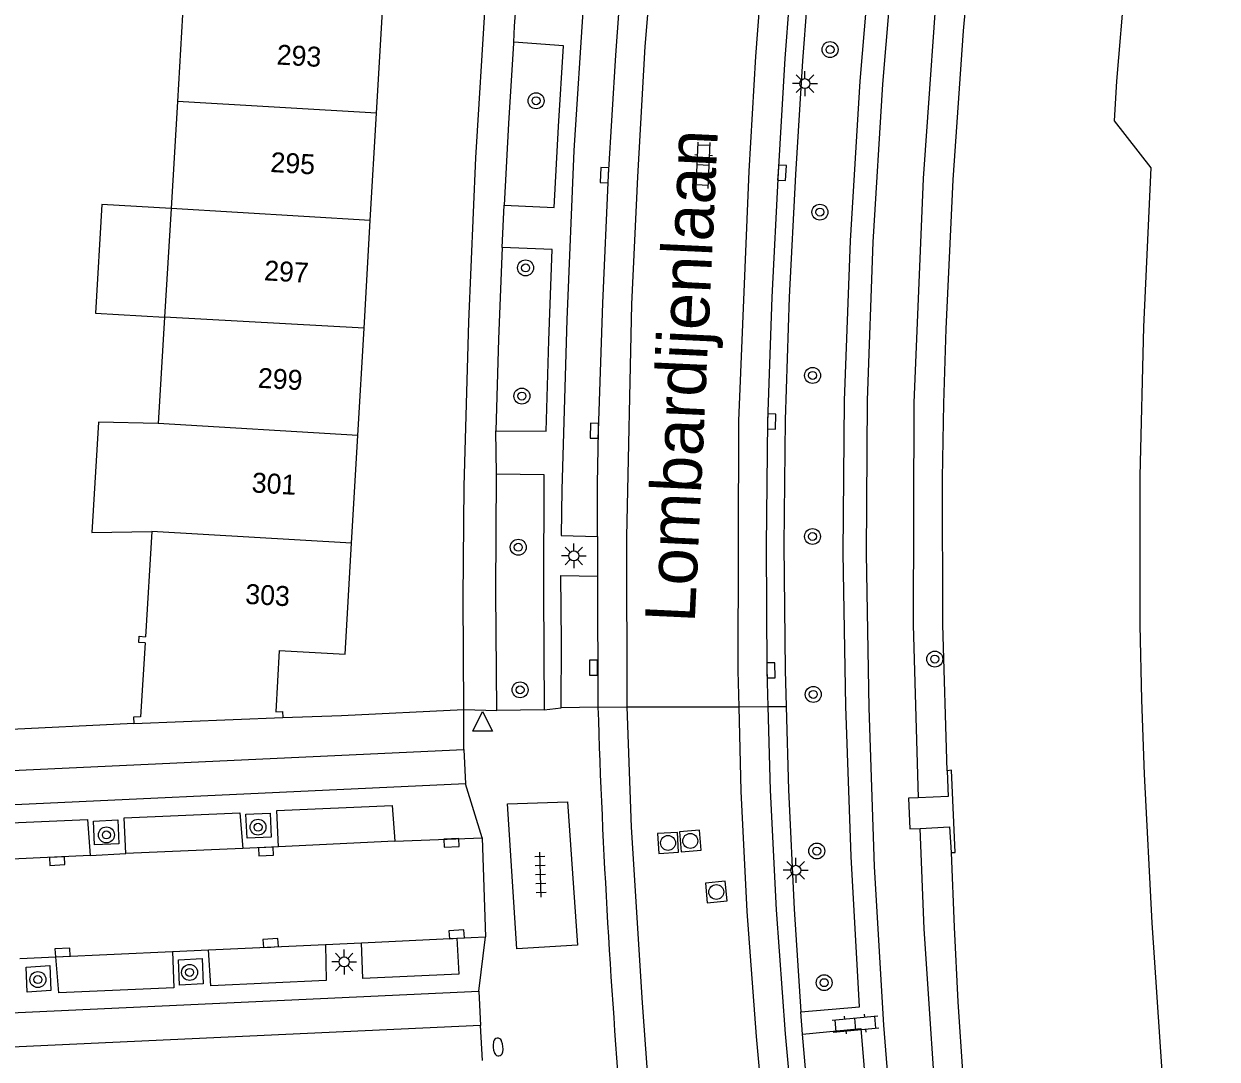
# Model space of a CAD drawing. Extents: x 124000 to 128010, y 398999 to 403000.
# Drawn here: x 127596 to 127655.9, y 399701.7 to 399753.6 of the extents above; entities that cross this region are included whole.
import ezdxf

# ---------------------------------------------------------------- set-up
doc = ezdxf.new("R2010")
doc.units = 0
for name, color, linetype in [('gg-afsc-hekwerk', 7, 'Continuous'), ('gg-afsc-muur', 7, 'Continuous'), ('gg-anno-huisnummerreeks BGT', 7, 'Continuous'), ('gg-anno-openbare ruimte label', 7, 'Continuous'), ('gg-bbg-gedigitaliseerde bebouwing', 7, 'Continuous'), ('gg-bbg-hoofdgebouw', 7, 'Continuous'), ('gg-bbg-luifel en loopbrug', 7, 'Continuous'), ('gg-bbg-tussenscheiding', 7, 'Continuous'), ('gg-knt-verharding', 7, 'Continuous'), ('gg-knt-verharding nz', 7, 'Continuous'), ('gg-kntw-beschoeiing', 7, 'Continuous'), ('gg-kwrk-uitstroombak niveau min 01', 7, 'Continuous'), ('gt-grn-groengrens', 7, 'Continuous'), ('gt-grn-weggrens', 7, 'Continuous'), ('gt-symb-boom', 7, 'Continuous'), ('gt-symb-brandkraan', 7, 'Continuous'), ('gt-symb-klinker verharding', 7, 'Continuous'), ('gt-symb-kolk', 7, 'Continuous'), ('gt-symb-lichtmast', 7, 'Continuous'), ('gt-symb-rioolschacht', 7, 'Continuous'), ('gt-symb-tegel verharding', 7, 'Continuous'), ('gt-symb-waterafsluiter', 7, 'Continuous')]:
    doc.layers.add(name, color=color, linetype=linetype)

# ---------------------------------------------------------------- blocks, each defined once
blk = doc.blocks.new('gt0-KOLK')
at = {"layer": 'gt-symb-kolk'}
blk.add_lwpolyline([(0, 0), (0.375, 0), (0.375, 0.4), (-0.375, 0.4), (-0.375, 0), (0, 0)], dxfattribs=at)
blk = doc.blocks.new('gt0-BOOM')
at = {"layer": 'gt-symb-boom'}
for radius in [0.4, 0.2]:
    blk.add_circle((0, 0), radius, dxfattribs=at)
blk = doc.blocks.new('gt0-KL1')
at = {"layer": 'gt-symb-klinker verharding'}
for p, q in [((-1.15, 0.3), (1.15, 0.3)), ((-1, -0.3), (-1, 0.3)), ((-0.5, 0.3), (-0.5, 0.45)), ((0, -0.3), (0, 0.3)), ((0.5, 0.3), (0.5, 0.45)), ((1, -0.3), (1, 0.3)), ((-1.15, -0.3), (1.15, -0.3)), ((-0.5, -0.45), (-0.5, -0.3)), ((0.5, -0.45), (0.5, -0.3))]:
    blk.add_line(p, q, dxfattribs=at)
blk = doc.blocks.new('gt0-RS')
at = {"layer": 'gt-symb-rioolschacht'}
blk.add_lwpolyline([(-0.5, -0.5), (0.5, -0.5), (0.5, 0.5), (-0.5, 0.5)], close=True, dxfattribs=at)
blk.add_circle((0, 0), 0.375, dxfattribs=at)
blk = doc.blocks.new('gt0-LMAST')
at = {"layer": 'gt-symb-lichtmast'}
for p, q in [((-0.005, 0.246), (-0.005, 0.621)), ((-0.182, 0.173), (-0.447, 0.438)), ((0.172, 0.173), (0.437, 0.438)), ((-0.255, -0.004), (-0.63, -0.004)), ((-0.182, -0.181), (-0.447, -0.446)), ((-0.005, -0.254), (-0.005, -0.629)), ((0.437, -0.446), (0.172, -0.181)), ((0.245, -0.004), (0.62, -0.004))]:
    blk.add_line(p, q, dxfattribs=at)
blk.add_circle((-0.005, -0.004), 0.25, dxfattribs=at)
blk = doc.blocks.new('gt0-BR')
at = {"layer": 'gt-symb-brandkraan'}
for centre, radius, start, end in [((-0.244, 0), 0.206, 107.56694, 252.43307), ((0.599, -2.664), 3, 106.89205, 107.56694), ((0, -0.691), 0.938, 73.10799, 106.89205), ((-0.599, -2.664), 3, 72.43309, 73.10799), ((0.244, 0), 0.206, 287.56695, 72.43309), ((0.599, 2.664), 3, 252.43307, 253.10797), ((0, 0.691), 0.938, 253.10797, 286.89206), ((-0.599, 2.664), 3, 286.89206, 287.56695)]:
    blk.add_arc(centre, radius, start, end, dxfattribs=at)
blk = doc.blocks.new('gt0-TEG1')
at = {"layer": 'gt-symb-tegel verharding'}
for p, q in [((-1.125, 0), (1.125, 0)), ((-0.9, -0.25), (-0.9, 0.25)), ((-0.45, -0.25), (-0.45, 0.25)), ((0, -0.25), (0, 0.25)), ((0.45, -0.25), (0.45, 0.25)), ((0.9, -0.25), (0.9, 0.25))]:
    blk.add_line(p, q, dxfattribs=at)
blk = doc.blocks.new('gt0-WAFSL')
at = {"layer": 'gt-symb-waterafsluiter'}
for p, q in [((-0.5, -0.333), (0, 0.667)), ((0, 0.667), (0.5, -0.333)), ((0.5, -0.333), (-0.5, -0.333))]:
    blk.add_line(p, q, dxfattribs=at)

msp = doc.modelspace()

# ---------------------------------------------------------------- linework, layer by layer
at = {"layer": 'gg-afsc-hekwerk'}
msp.add_line((127601.557, 399718.512), (127586.099, 399717.746), dxfattribs=at)
at = {"layer": 'gg-afsc-muur'}
msp.add_line((127609.029, 399718.797), (127611.974, 399718.898), dxfattribs=at)
at = {"layer": 'gg-bbg-gedigitaliseerde bebouwing'}
for p, q in [((127604.061, 399755.121), (127603.739, 399749.704)), ((127603.739, 399749.704), (127603.419, 399744.323)), ((127603.419, 399744.323), (127603.096, 399738.883)), ((127603.096, 399738.883), (127602.778, 399733.542)), ((127602.455, 399728.136), (127602.143, 399722.855))]:
    msp.add_line(p, q, dxfattribs=at)
msp.add_lwpolyline([(127602.778, 399733.542), (127599.777, 399733.616), (127599.446, 399728.087), (127602.455, 399728.136)], dxfattribs=at)
at = {"layer": 'gg-bbg-hoofdgebouw'}
for p, q in [((127613.732, 399749.117), (127614.046, 399754.506)), ((127613.417, 399743.724), (127613.732, 399749.117)), ((127613.103, 399738.333), (127613.417, 399743.724)), ((127612.788, 399732.943), (127613.103, 399738.333)), ((127612.474, 399727.552), (127612.788, 399732.943)), ((127601.542, 399718.822), (127601.557, 399718.512)), ((127601.557, 399718.512), (127609.029, 399718.797))]:
    msp.add_line(p, q, dxfattribs=at)
for points in [[(127608.844, 399722.171), (127612.149, 399721.982), (127612.474, 399727.552)], [(127602.118, 399722.556), (127601.882, 399718.835), (127601.542, 399718.822)], [(127602.118, 399722.556), (127601.809, 399722.574), (127601.823, 399722.878), (127602.143, 399722.855)], [(127608.844, 399722.171), (127608.677, 399719.094), (127609.017, 399719.107), (127609.029, 399718.797)]]:
    msp.add_lwpolyline(points, dxfattribs=at)
at = {"layer": 'gg-bbg-luifel en loopbrug'}
msp.add_lwpolyline([(127603.419, 399744.323), (127599.947, 399744.529), (127599.624, 399739.089), (127603.096, 399738.883)], dxfattribs=at)
at = {"layer": 'gg-bbg-tussenscheiding'}
for p, q in [((127613.732, 399749.117), (127603.739, 399749.704)), ((127613.417, 399743.724), (127603.419, 399744.323)), ((127613.103, 399738.333), (127603.096, 399738.883)), ((127612.788, 399732.943), (127602.778, 399733.542)), ((127612.474, 399727.552), (127602.455, 399728.136))]:
    msp.add_line(p, q, dxfattribs=at)
at = {"layer": 'gg-knt-verharding'}
for p, q in [((127620.611, 399752.677), (127620.607, 399752.621)), ((127624.817, 399727.875), (127624.817, 399725.9)), ((127624.838, 399719.33), (127622.985, 399719.285)), ((127611.974, 399718.898), (127618.112, 399719.202)), ((127622.135, 399719.194), (127619.758, 399719.149)), ((127589.375, 399715.864), (127618.116, 399717.199)), ((127618.116, 399717.199), (127618.197, 399715.471)), ((127614.653, 399712.598), (127619.035, 399712.778)), ((127619.035, 399712.778), (127619.189, 399707.803)), ((127608.803, 399712.324), (127607.015, 399712.24)), ((127599.366, 399711.884), (127601.147, 399711.978)), ((127611.177, 399707.43), (127612.977, 399707.513)), ((127617.762, 399707.734), (127619.189, 399707.803)), ((127595.84, 399706.723), (127597.646, 399706.807)), ((127603.485, 399707.075), (127605.299, 399707.159)), ((127618.862, 399705.076), (127618.941, 399703.365)), ((127618.941, 399703.365), (127589.678, 399702.01))]:
    msp.add_line(p, q, dxfattribs=at)
for points in [[(127643.175, 399807.939), (127641.387, 399800.057), (127640.221, 399794.557), (127639.017, 399788.436), (127637.914, 399782.296), (127636.837, 399775.641), (127635.882, 399768.967), (127635.201, 399763.27), (127634.644, 399757.559), (127634.21, 399751.848), (127633.872, 399746.13), (127633.562, 399739.892), (127633.351, 399733.65), (127633.272, 399727.41), (127633.317, 399721.17), (127633.366, 399719.351)], [(127643.737, 399806.161), (127642.368, 399800.301), (127641.103, 399794.417), (127639.896, 399788.285), (127638.792, 399782.133), (127637.698, 399775.505), (127636.731, 399768.858), (127636.067, 399763.153), (127635.53, 399757.435), (127635.094, 399751.74), (127634.748, 399746.038), (127634.436, 399739.885), (127634.23, 399733.728), (127634.171, 399727.451), (127634.235, 399721.174), (127634.285, 399719.353)], [(127643.888, 399788.235), (127642.727, 399781.857), (127641.438, 399772.952), (127640.623, 399766.482), (127639.79, 399758.53), (127639.116, 399750.562), (127638.633, 399742.649), (127638.346, 399734.726), (127638.291, 399727.005), (127638.421, 399719.285), (127638.704, 399711.329), (127639.157, 399703.381), (127639.763, 399695.868), (127640.546, 399688.371), (127641.548, 399680.522), (127642.721, 399672.697), (127644.09, 399664.613), (127645.65, 399656.563)], [(127635.019, 399704.048), (127637.96, 399704.297), (127637.537, 399711.832), (127637.272, 399719.375), (127637.149, 399727.042), (127637.21, 399734.71), (127637.51, 399742.717), (127638.002, 399750.714), (127638.665, 399758.653), (127639.487, 399766.577), (127640.314, 399773.077), (127641.235, 399779.564), (127642.579, 399787.646)], [(127618.112, 399719.202), (127618.068, 399724.805), (127618.134, 399730.408), (127618.357, 399738.645), (127618.714, 399746.878), (127619.198, 399754.726), (127619.873, 399762.559), (127620.68, 399769.537), (127621.639, 399776.496)], [(127626.283, 399774.461), (127625.449, 399768.345), (127624.771, 399762.209), (127624.118, 399754.73), (127623.626, 399747.238), (127623.281, 399738.744), (127623.029, 399730.247), (127622.999, 399727.934), (127624.817, 399727.875)], [(127620.133, 399744.495), (127622.648, 399744.386), (127622.856, 399748.439), (127623.114, 399752.489), (127620.611, 399752.677)], [(127620.607, 399752.621), (127620.346, 399748.588), (127620.133, 399744.495)], [(127619.721, 399733.175), (127622.246, 399733.16), (127622.371, 399737.717), (127622.549, 399742.272), (127620.037, 399742.378)], [(127620.037, 399742.378), (127619.845, 399737.778), (127619.721, 399733.175)], [(127619.758, 399719.149), (127619.71, 399725.084), (127619.749, 399731.019)], [(127619.749, 399731.019), (127622.131, 399730.989), (127622.1, 399725.092), (127622.135, 399719.194)], [(127622.985, 399719.285), (127623.01, 399722.606), (127622.968, 399725.926), (127624.817, 399725.9)], [(127633.366, 399719.351), (127633.479, 399715.164), (127633.773, 399709.164), (127634.237, 399702.934), (127634.808, 399696.713), (127635.437, 399690.506), (127636.141, 399684.307), (127637.301, 399675.913), (127638.447, 399668.271)], [(127634.285, 399719.353), (127634.398, 399715.182), (127634.678, 399709.195), (127635.019, 399704.048)], [(127618.197, 399715.471), (127589.455, 399714.136), (127589.375, 399715.864)], [(127620.302, 399714.481), (127623.312, 399714.581), (127623.813, 399707.392), (127620.773, 399707.211), (127620.302, 399714.481)], [(127601.147, 399711.978), (127601.066, 399713.774), (127606.865, 399714.029), (127607.015, 399712.24)], [(127607.232, 399712.754), (127607.176, 399713.953), (127608.394, 399714.009), (127608.449, 399712.81), (127607.232, 399712.754)], [(127608.803, 399712.324), (127608.73, 399714.136), (127614.509, 399714.392), (127614.653, 399712.598)], [(127593.502, 399711.609), (127593.446, 399713.437), (127599.22, 399713.69), (127599.366, 399711.884)], [(127599.583, 399712.417), (127599.526, 399713.615), (127600.751, 399713.674), (127600.808, 399712.475), (127599.583, 399712.417)], [(127611.177, 399707.43), (127611.207, 399705.622), (127605.414, 399705.353), (127605.299, 399707.159)], [(127617.762, 399707.734), (127617.851, 399705.938), (127613.045, 399705.71), (127612.977, 399707.513)], [(127603.485, 399707.075), (127603.555, 399705.253), (127597.791, 399704.995), (127597.646, 399706.807)], [(127596.149, 399706.29), (127597.332, 399706.375), (127597.387, 399705.111), (127596.205, 399705.026), (127596.149, 399706.29)], [(127603.792, 399706.656), (127604.985, 399706.723), (127605.034, 399705.445), (127603.841, 399705.377), (127603.792, 399706.656)], [(127589.678, 399702.01), (127589.598, 399703.721), (127618.862, 399705.076)], [(127635.105, 399702.922), (127638.035, 399703.214), (127638.645, 399695.713), (127639.42, 399688.228), (127640.401, 399680.382), (127641.547, 399672.558), (127641.996, 399669.703)], [(127640.973, 399669.538), (127639.203, 399669.27), (127638.169, 399676.03), (127637.037, 399684.383), (127636.296, 399690.578), (127635.638, 399696.782), (127635.105, 399702.922)]]:
    msp.add_lwpolyline(points, dxfattribs=at)
msp.add_arc((128023.757, 399731.765), 399.113, 181.78538, 184.89851, dxfattribs=at)
at = {"layer": 'gg-knt-verharding nz'}
for p, q in [((127624.817, 399725.9), (127624.838, 399719.33)), ((127607.015, 399712.24), (127601.147, 399711.978)), ((127614.653, 399712.598), (127608.803, 399712.324)), ((127599.366, 399711.884), (127593.502, 399711.609)), ((127605.299, 399707.159), (127611.177, 399707.43)), ((127612.977, 399707.513), (127617.762, 399707.734)), ((127597.646, 399706.807), (127603.485, 399707.075))]:
    msp.add_line(p, q, dxfattribs=at)
for points in [[(127637.266, 399813.484), (127634.943, 399803.414), (127633.547, 399796.738), (127632.179, 399789.704), (127630.831, 399782.387), (127629.483, 399773.986), (127628.504, 399766.596), (127627.72, 399758.828), (127627.192, 399752.451), (127626.815, 399745.921), (127626.527, 399739.54), (127626.267, 399727.859), (127626.288, 399719.358), (127626.289, 399719.334)], [(127631.916, 399719.347), (127631.867, 399721.152), (127631.901, 399733.682), (127632.424, 399746.203), (127632.763, 399751.946), (127633.199, 399757.684), (127633.759, 399763.426), (127634.444, 399769.157), (127635.571, 399776.923), (127637.592, 399788.704), (127639.97, 399800.367), (127642.767, 399812.36)], [(127624.817, 399727.875), (127624.811, 399730.528), (127624.862, 399733.18), (127625.078, 399739.589), (127625.367, 399745.995), (127625.729, 399752.018), (127626.178, 399758.035), (127626.59, 399762.403), (127627.064, 399766.764), (127627.71, 399771.894), (127628.048, 399774.196)], [(127626.289, 399719.334), (127626.501, 399713.303), (127627.061, 399704.501), (127627.547, 399697.803), (127628.152, 399691.261), (127629.053, 399683.676), (127631.061, 399669.523), (127631.99, 399663.777), (127633.82, 399653.83), (127634.305, 399651.024), (127634.633, 399648.083), (127634.796, 399644.961), (127634.792, 399641.839), (127634.711, 399640.371)], [(127641.931, 399640.011), (127641.803, 399642), (127641.464, 399644.68), (127640.955, 399647.644), (127640.024, 399651.502), (127639.201, 399655.426), (127638.094, 399661.226), (127637.014, 399668.05), (127635.866, 399675.706), (127634.702, 399684.126), (127633.995, 399690.351), (127633.365, 399696.574), (127632.792, 399702.814), (127632.326, 399709.075), (127632.03, 399715.109), (127631.916, 399719.347)]]:
    msp.add_lwpolyline(points, dxfattribs=at)
at = {"layer": 'gg-kntw-beschoeiing'}
for points in [[(127642.365, 399716.124), (127642.149, 399723.452), (127642.127, 399730.804), (127642.189, 399734.549), (127642.302, 399738.293), (127642.658, 399745.775), (127643.183, 399753.236), (127643.866, 399760.685), (127644.679, 399768.123), (127645.143, 399771.836), (127645.66, 399775.541), (127646.231, 399779.238), (127646.857, 399782.927), (127648.209, 399790.287), (127649.086, 399794.689), (127650.026, 399799.078), (127651.201, 399803.933), (127653.541, 399805.43), (127654.302, 399805.221)], [(127656.954, 399671.375), (127655.783, 399678.766), (127654.716, 399686.173), (127654.236, 399689.883), (127653.814, 399693.601), (127653.45, 399697.32), (127653.142, 399701.045), (127652.641, 399708.503), (127652.26, 399715.965), (127652.127, 399719.699), (127652.048, 399723.434), (127652.038, 399730.914), (127652.22, 399738.391), (127652.596, 399746.373), (127650.76, 399748.73), (127650.875, 399750.712), (127651.296, 399755.688), (127651.797, 399760.656), (127652.678, 399768.093), (127653.171, 399771.805), (127653.714, 399775.51), (127654.946, 399782.883), (127656.338, 399790.228)], [(127642.558, 399712.04), (127642.705, 399708.292), (127642.903, 399704.546), (127643.153, 399700.803), (127643.456, 399697.064), (127643.813, 399693.344), (127644.227, 399689.63), (127645.182, 399682.217), (127646.296, 399674.807), (127647.548, 399667.42), (127648.87, 399660.061), (127649.584, 399656.392), (127650.379, 399652.739), (127651.256, 399649.102), (127652.214, 399645.485), (127654.235, 399638.281), (127656.345, 399631.11), (127658.554, 399623.97), (127660.733, 399617.316), (127663.768, 399615.67), (127664.443, 399615.917)]]:
    msp.add_lwpolyline(points, dxfattribs=at)
at = {"layer": 'gg-kwrk-uitstroombak niveau min 01'}
for points in [[(127642.365, 399716.124), (127642.404, 399714.847), (127640.904, 399714.777)], [(127642.558, 399712.04), (127642.767, 399712.04), (127642.583, 399716.165), (127642.365, 399716.124)], [(127640.904, 399714.777), (127640.42, 399714.755), (127640.479, 399713.215), (127641.009, 399713.243)], [(127641.009, 399713.243), (127642.471, 399713.322), (127642.558, 399712.04)]]:
    msp.add_lwpolyline(points, dxfattribs=at)
at = {"layer": 'gt-grn-groengrens'}
for points in [[(127655.897, 399806.422), (127654.638, 399806.684), (127653.294, 399807.053), (127649.885, 399804.872), (127648.562, 399799.408), (127647.622, 399795.015), (127646.739, 399790.583), (127645.379, 399783.181), (127643.655, 399772.023), (127642.005, 399757.92), (127641.159, 399745.836), (127640.689, 399734.591), (127640.649, 399723.444), (127640.904, 399714.777)], [(127666.158, 399614.947), (127663.648, 399614.029), (127659.481, 399616.288), (127652.799, 399637.847), (127649.801, 399648.738), (127648.115, 399656.088), (127646.07, 399667.164), (127643.695, 399682.016), (127641.961, 399696.934), (127641.207, 399708.206), (127641.009, 399713.243)]]:
    msp.add_lwpolyline(points, dxfattribs=at)
at = {"layer": 'gt-grn-weggrens'}
for p, q in [((127620.037, 399742.378), (127620.133, 399744.495)), ((127619.749, 399731.019), (127619.721, 399733.175)), ((127624.838, 399719.33), (127626.289, 399719.334)), ((127626.289, 399719.334), (127631.916, 399719.347)), ((127631.916, 399719.347), (127633.366, 399719.351)), ((127633.366, 399719.351), (127634.285, 399719.353)), ((127618.116, 399717.199), (127618.112, 399719.202)), ((127618.112, 399719.202), (127619.758, 399719.149)), ((127622.135, 399719.194), (127622.985, 399719.285)), ((127619.035, 399712.778), (127618.197, 399715.471)), ((127618.862, 399705.076), (127619.189, 399707.803)), ((127635.105, 399702.922), (127635.019, 399704.048)), ((127619.054, 399701.601), (127618.941, 399703.365))]:
    msp.add_line(p, q, dxfattribs=at)
msp.add_lwpolyline([(127620.611, 399752.677), (127620.647, 399753.474), (127620.746, 399754.806)], dxfattribs=at)

# ---------------------------------------------------------------- block references
at = {"layer": 'gt-symb-boom'}
for p in [(127636.483, 399752.299), (127621.734, 399749.732), (127635.973, 399744.147), (127621.206, 399741.352), (127635.608, 399735.957), (127621.021, 399734.923), (127620.841, 399727.343), (127635.604, 399727.882), (127641.739, 399721.734), (127620.932, 399720.193), (127635.643, 399719.964), (127607.783, 399713.305), (127600.177, 399712.916), (127635.819, 399712.11), (127604.352, 399706.022), (127596.738, 399705.662), (127636.188, 399705.508)]:
    msp.add_blockref('gt0-BOOM', p, dxfattribs=at)
at = {"layer": 'gt-symb-brandkraan', "rotation": 95.68208494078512}
msp.add_blockref('gt0-BR', (127619.828, 399702.279), dxfattribs=at)
at = {"layer": 'gt-symb-klinker verharding'}
for p, rotation in [((127630.119, 399746.499), 87.30638896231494), ((127637.756, 399703.43), 5.391463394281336)]:
    msp.add_blockref('gt0-KL1', p, dxfattribs=dict(at, rotation=rotation))
at = {"layer": 'gt-symb-kolk'}
for p, rotation in [((127625.367, 399745.995), 86.9059419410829), ((127633.872, 399746.13), -93.15439218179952), ((127633.351, 399733.65), -91.26030384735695), ((127624.862, 399733.18), 88.96878733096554), ((127624.815, 399721.303), 90.45835645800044), ((127633.317, 399721.17), -88.96878733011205), ((127617.484, 399712.726), -177.4208524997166), ((127608.174, 399712.283), -177.5353366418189), ((127597.701, 399711.808), -177.36361809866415), ((127617.762, 399707.734), 4.012171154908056), ((127608.43, 399707.294), 4.073364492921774), ((127597.991, 399706.822), 3.497695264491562)]:
    msp.add_blockref('gt0-KOLK', p, dxfattribs=dict(at, rotation=rotation))
at = {"layer": 'gt-symb-lichtmast'}
for p in [(127635.227, 399750.595), (127623.633, 399726.915), (127634.769, 399711.147), (127612.11, 399706.553)]:
    msp.add_blockref('gt0-LMAST', p, dxfattribs=at)
at = {"layer": 'gt-symb-rioolschacht'}
for p, rotation in [((127628.355, 399712.515), -176.33074590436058), ((127629.471, 399712.616), 94.644721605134), ((127630.775, 399710.055), 5.453918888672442)]:
    msp.add_blockref('gt0-RS', p, dxfattribs=dict(at, rotation=rotation))
at = {"layer": 'gt-symb-tegel verharding', "rotation": 91.89196541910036}
msp.add_blockref('gt0-TEG1', (127621.953, 399710.927), dxfattribs=at)
at = {"layer": 'gt-symb-waterafsluiter'}
msp.add_blockref('gt0-WAFSL', (127619.053, 399718.447), dxfattribs=at)

# ---------------------------------------------------------------- texts
at = {"layer": 'gg-anno-huisnummerreeks BGT'}
for s, p in [('293', (127608.7, 399751.554)), ('295', (127608.386, 399746.163)), ('297', (127608.069, 399740.731)), ('299', (127607.755, 399735.345)), ('301', (127607.449, 399730.096)), ('303', (127607.123, 399724.509))]:
    msp.add_text(s, height=1, rotation=356.7, dxfattribs=at).set_placement(p)
at = {"layer": 'gg-anno-openbare ruimte label'}
msp.add_text('Lombardijenlaan', height=2.5, rotation=87.3, dxfattribs=at).set_placement((127629.693, 399723.529))

doc.saveas('drawing.dxf')
